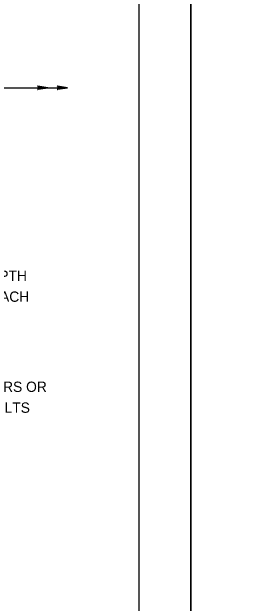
# Model space of a CAD drawing. Extents: x 636530 to 644067, y 294168 to 299122.
# Drawn here: x 639795.8 to 639869.1, y 297992.9 to 298164.8 of the extents above; entities that cross this region are included whole.
import ezdxf

# ---------------------------------------------------------------- set-up
doc = ezdxf.new("R2010")
doc.units = 0
doc.layers.add('1', color=7, linetype='Continuous')
doc.layers.add('PLT-BNDY', color=7, linetype='Continuous')

msp = doc.modelspace()

# ---------------------------------------------------------------- linework, layer by layer
at = {"layer": '1'}
for p, q in [((639832.78, 297747.48), (639832.78, 298311.48)), ((639625.85, 298142.77), (639811.95, 298142.77))]:
    msp.add_line(p, q, dxfattribs=at)
for points in [[(639806.23, 298142.77), (639803.25, 298142.21), (639803.36, 298142.29), (639803.48, 298142.37), (639803.54, 298142.47), (639803.6, 298142.57), (639803.61, 298142.67), (639803.63, 298142.77), (639803.61, 298142.87), (639803.6, 298142.97), (639803.54, 298143.07), (639803.48, 298143.17), (639803.36, 298143.25), (639803.25, 298143.33), (639806.23, 298142.77), (639803.36, 298143.25), (639803.48, 298143.17), (639806.23, 298142.77), (639803.54, 298143.07), (639803.6, 298142.97), (639806.23, 298142.77), (639803.61, 298142.87), (639803.63, 298142.77), (639806.23, 298142.77), (639803.61, 298142.67), (639803.6, 298142.57), (639806.23, 298142.77), (639803.54, 298142.47), (639803.48, 298142.37), (639806.23, 298142.77), (639803.36, 298142.29)], [(639811.95, 298142.77), (639808.96, 298142.21), (639809.08, 298142.29), (639809.19, 298142.37), (639809.25, 298142.47), (639809.31, 298142.57), (639809.33, 298142.67), (639809.35, 298142.77), (639809.33, 298142.87), (639809.31, 298142.97), (639809.25, 298143.07), (639809.19, 298143.17), (639809.08, 298143.25), (639808.96, 298143.33), (639811.95, 298142.77), (639809.08, 298143.25), (639809.19, 298143.17), (639811.95, 298142.77), (639809.25, 298143.07), (639809.31, 298142.97), (639811.95, 298142.77), (639809.33, 298142.87), (639809.35, 298142.77), (639811.95, 298142.77), (639809.33, 298142.67), (639809.31, 298142.57), (639811.95, 298142.77), (639809.25, 298142.47), (639809.19, 298142.37), (639811.95, 298142.77), (639809.08, 298142.29)]]:
    msp.add_lwpolyline(points, dxfattribs=at)
at = {"layer": 'PLT-BNDY'}
for points in [[(639006.78, 298326.48), (639847.78, 298326.48), (639847.78, 297732.48), (639006.78, 297732.48)], [(639847.78, 298326.48), (640688.78, 298326.48), (640688.78, 297732.48), (639847.78, 297732.48)]]:
    msp.add_lwpolyline(points, close=True, dxfattribs=at)

# ---------------------------------------------------------------- texts
at = {"layer": '1'}
for s, p in [('MOMENT SLAB DEPTH', (639756.3, 298086.58)), ('TO MATCH APPROACH', (639756.3, 298080.51)), ('TIE BARS OR', (639780.57, 298054.3)), ('TIE BOLTS', (639780.57, 298048.23))]:
    msp.add_text(s, height=3, dxfattribs=at).set_placement(p)

doc.saveas('drawing.dxf')
